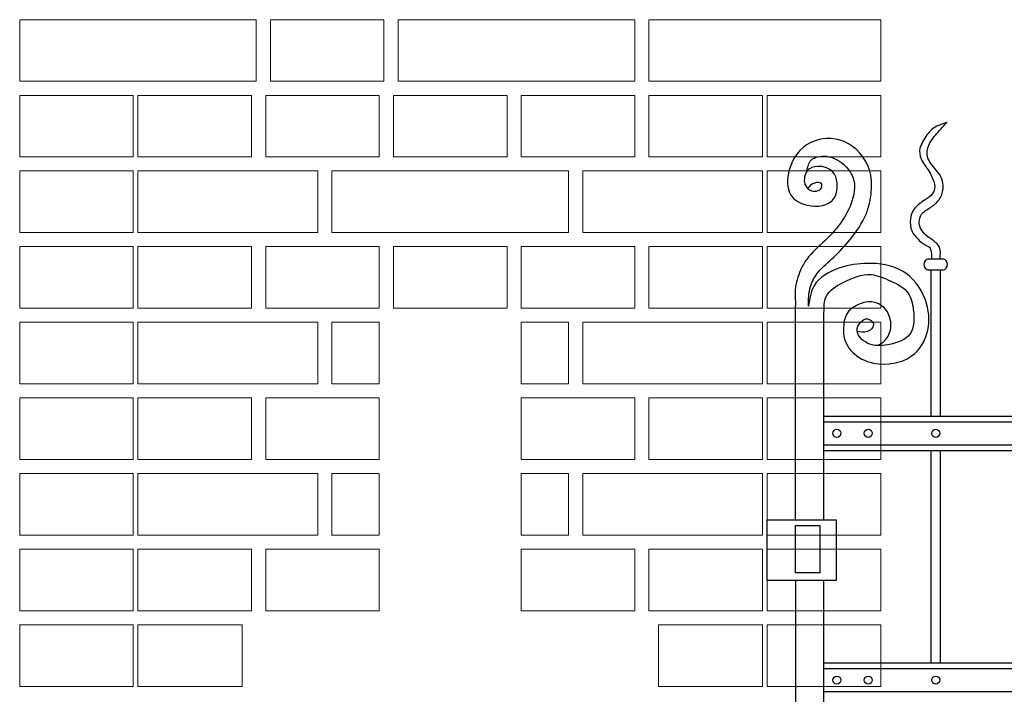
# Model space of a CAD drawing. Header units: millimetres. Extents: x 6567289036 to 6568990308, y 5976640423 to 5977332400.
# Tile 304 of 334: x 6568939155 to 6568940195, y 5976947176 to 5976947890. Entities that reach past the tile are written whole.
import ezdxf

# ---------------------------------------------------------------- set-up
doc = ezdxf.new("R2010")
doc.units = ezdxf.units.MM
doc.layers.add('INWENTARYZACJA', color=7, linetype='Continuous', lineweight=13)

# ---------------------------------------------------------------- blocks, each defined once
blk = doc.blocks.new('A$C69A255E0')
for p, q in [((-5711.1, 2747), (-5696.2, 2747)), ((-5696.2, 2735), (-5711.1, 2735)), ((-5708.6, 2580.7), (-5708.6, 2735)), ((-5698.6, 2580.7), (-5698.6, 2735)), ((-5851.7, 2471.3), (-5851.7, 2697.7)), ((-5821.7, 2471.3), (-5821.7, 2690.1)), ((-5821.7, 2580.7), (-4605.6, 2580.7)), ((-5821.7, 2574.7), (-4605.6, 2574.7)), ((-5821.7, 2550.5), (-4605.6, 2550.5)), ((-5821.7, 2544.5), (-4605.6, 2544.5)), ((-5708.6, 2319.8), (-5708.6, 2544.5)), ((-5698.6, 2319.8), (-5698.6, 2544.5)), ((-5881.7, 2406.8), (-5881.7, 2471.3)), ((-5881.7, 2471.3), (-5851.7, 2471.3)), ((-5851.7, 2471.3), (-5821.7, 2471.3)), ((-5808.7, 2471.3), (-5808.7, 2406.8)), ((-5851.7, 2415.1), (-5851.7, 2465.1)), ((-5851.7, 2465.1), (-5826.2, 2465.1)), ((-5826.2, 2465.1), (-5826.2, 2415.1)), ((-5826.2, 2415.1), (-5851.7, 2415.1)), ((-5851.7, 2406.8), (-5881.7, 2406.8)), ((-5821.7, 2406.8), (-5851.7, 2406.8)), ((-5851.7, 2406.8), (-5851.7, 0)), ((-5821.7, 0), (-5821.7, 2406.8)), ((-5808.7, 2406.8), (-5821.7, 2406.8)), ((-5821.7, 2319.8), (-4605.6, 2319.8)), ((-5821.7, 2313.8), (-4605.6, 2313.8)), ((-5821.7, 2289.6), (-4605.6, 2289.6))]:
    blk.add_line(p, q)
blk.add_lwpolyline([(-5821.7, 2471.3), (-5808.7, 2471.3)])
for centre in [(-5808.1, 2562.6), (-5774.9, 2562.6), (-5703.6, 2562.6), (-5808.1, 2301.7), (-5774.9, 2301.7), (-5703.6, 2301.7)]:
    blk.add_circle(centre, 4.25)
for centre, start, end in [((-5710, 2741), 100.1273, 259.8727), ((-5697.2, 2741), 280.1273, 79.8727)]:
    blk.add_arc(centre, 6.09, start, end)
blk.add_open_spline([(-5692, 2891.3), (-5697.7, 2889.4), (-5708.4, 2885.7), (-5716.1, 2873.7), (-5721.4, 2863.2), (-5719.9, 2850.7), (-5711.4, 2841.9), (-5707.2, 2832.6), (-5703.8, 2825), (-5705.8, 2815.1), (-5716.4, 2808.5), (-5726.9, 2801.5), (-5731.3, 2788.7), (-5730, 2776.1), (-5721.7, 2766.8), (-5715.2, 2761.8), (-5710.1, 2759.6), (-5708.1, 2755.3), (-5708.2, 2750.7), (-5708.2, 2747.8), (-5708.2, 2747)], degree=3, knots=[0, 0, 0, 0, 17.470259, 33.081072, 41.058634, 52.341464, 68.027004, 76.568678, 82.769518, 92.906434, 103.214418, 119.012863, 129.583473, 142.175527, 154.943932, 165.579894, 166.72297, 171.54296, 178.2025, 180.477722, 180.477722, 180.477722, 180.477722])
for points in [[(-5699.1, 2747), (-5699.7, 2759.3), (-5714, 2772.2), (-5721.1, 2785.8), (-5718.5, 2794.2), (-5709.4, 2801.3), (-5700.4, 2809.1), (-5695.8, 2821.4), (-5699.1, 2835.6), (-5710.1, 2849.9), (-5712.7, 2857.6), (-5708.8, 2871.2), (-5698.4, 2884.2), (-5692, 2891.3)], [(-5838.1, 2697.1), (-5836, 2718), (-5827.8, 2732.9), (-5811.3, 2749), (-5794.1, 2767.5), (-5777.3, 2794.3), (-5771.7, 2818), (-5773.7, 2841.1), (-5800.5, 2871.1), (-5836.3, 2869.9), (-5858.4, 2841.3), (-5856.6, 2814.4), (-5839.3, 2803.7), (-5811.2, 2810.8), (-5807.7, 2825.5), (-5811.6, 2838.1), (-5828.7, 2844.9), (-5839, 2840.7), (-5841.8, 2826.2), (-5836.4, 2819.7), (-5824.5, 2822.2), (-5824.5, 2826.5), (-5831.9, 2827.2), (-5838.9, 2821.8)], [(-5839.7, 2839.8), (-5835.3, 2851.4), (-5819.2, 2855.5), (-5800.9, 2846.9), (-5791.1, 2833.4), (-5793.4, 2804.6), (-5820.8, 2766.3), (-5840, 2746.5), (-5846.4, 2735.3), (-5852, 2714.4), (-5851.7, 2697.7)], [(-5765.4, 2655.4), (-5757.1, 2661), (-5751.8, 2670.8), (-5751.8, 2683.8), (-5759.7, 2696.8), (-5771.3, 2701.6), (-5787.3, 2697.9), (-5796.2, 2690.9), (-5801.1, 2675.3), (-5800, 2662.3), (-5787, 2644.5), (-5763.6, 2636), (-5725.7, 2647.1), (-5712.1, 2671.7), (-5714.5, 2703.7), (-5739.5, 2734.6), (-5775.7, 2742.3), (-5804.8, 2737.6), (-5832.1, 2718.6), (-5838.1, 2697.1)], [(-5821.7, 2690.1), (-5819.3, 2707.3), (-5801.5, 2722.1), (-5771.9, 2730.4), (-5751.7, 2723.9), (-5732.7, 2710.8), (-5727.3, 2693.7), (-5730.9, 2667.6), (-5754.1, 2656.3), (-5776, 2658.1), (-5786.7, 2671.1), (-5783.1, 2680), (-5775.4, 2683.6), (-5769.5, 2678.8), (-5773, 2671.7), (-5784.3, 2669.9), (-5787.3, 2670.5)]]:
    blk.add_spline(points, degree=3)

msp = doc.modelspace()

# ---------------------------------------------------------------- linework, layer by layer
at = {"layer": 'INWENTARYZACJA'}
for points in [[(6568939154.771295, 5976947824.54248), (6568939404.771295, 5976947824.54248), (6568939404.771295, 5976947889.54248), (6568939154.771295, 5976947889.54248), (6568939154.771295, 5976947824.54248)], [(6568939419.771295, 5976947824.54248), (6568939419.771295, 5976947889.54248), (6568939539.771295, 5976947889.54248), (6568939539.771295, 5976947824.54248), (6568939419.771295, 5976947824.54248)], [(6568939554.771295, 5976947824.54248), (6568939804.771295, 5976947824.54248), (6568939804.771295, 5976947889.54248), (6568939554.771295, 5976947889.54248), (6568939554.771295, 5976947824.54248)], [(6568939819.771295, 5976947824.54248), (6568940064.771295, 5976947824.54248), (6568940064.771295, 5976947889.54248), (6568939819.771295, 5976947889.54248), (6568939819.771295, 5976947824.54248)], [(6568939279.771295, 5976947744.54248), (6568939279.771295, 5976947809.54248), (6568939399.771295, 5976947809.54248), (6568939399.771295, 5976947744.54248), (6568939279.771295, 5976947744.54248)], [(6568939279.771295, 5976947744.54248), (6568939279.771295, 5976947809.54248), (6568939399.771295, 5976947809.54248), (6568939399.771295, 5976947744.54248), (6568939279.771295, 5976947744.54248)], [(6568939414.771295, 5976947744.54248), (6568939414.771295, 5976947809.54248), (6568939534.771295, 5976947809.54248), (6568939534.771295, 5976947744.54248), (6568939414.771295, 5976947744.54248)], [(6568939414.771295, 5976947744.54248), (6568939414.771295, 5976947809.54248), (6568939534.771295, 5976947809.54248), (6568939534.771295, 5976947744.54248), (6568939414.771295, 5976947744.54248)], [(6568939549.771295, 5976947744.54248), (6568939549.771295, 5976947809.54248), (6568939669.771295, 5976947809.54248), (6568939669.771295, 5976947744.54248), (6568939549.771295, 5976947744.54248)], [(6568939549.771295, 5976947744.54248), (6568939549.771295, 5976947809.54248), (6568939669.771295, 5976947809.54248), (6568939669.771295, 5976947744.54248), (6568939549.771295, 5976947744.54248)], [(6568939684.771295, 5976947744.54248), (6568939684.771295, 5976947809.54248), (6568939804.771295, 5976947809.54248), (6568939804.771295, 5976947744.54248), (6568939684.771295, 5976947744.54248)], [(6568939684.771295, 5976947744.54248), (6568939684.771295, 5976947809.54248), (6568939804.771295, 5976947809.54248), (6568939804.771295, 5976947744.54248), (6568939684.771295, 5976947744.54248)], [(6568939819.771295, 5976947744.54248), (6568939819.771295, 5976947809.54248), (6568939939.771295, 5976947809.54248), (6568939939.771295, 5976947744.54248), (6568939819.771295, 5976947744.54248)], [(6568939819.771295, 5976947744.54248), (6568939819.771295, 5976947809.54248), (6568939939.771295, 5976947809.54248), (6568939939.771295, 5976947744.54248), (6568939819.771295, 5976947744.54248)], [(6568939279.771295, 5976947664.54248), (6568939469.771295, 5976947664.54248), (6568939469.771295, 5976947729.54248), (6568939279.771295, 5976947729.54248), (6568939279.771295, 5976947664.54248)], [(6568939484.771295, 5976947664.54248), (6568939734.771295, 5976947664.54248), (6568939734.771295, 5976947729.54248), (6568939484.771295, 5976947729.54248), (6568939484.771295, 5976947664.54248)], [(6568939939.771295, 5976947664.54248), (6568939749.771295, 5976947664.54248), (6568939749.771295, 5976947729.54248), (6568939939.771295, 5976947729.54248), (6568939939.771295, 5976947664.54248)], [(6568939279.771295, 5976947584.54248), (6568939279.771295, 5976947649.54248), (6568939399.771295, 5976947649.54248), (6568939399.771295, 5976947584.54248), (6568939279.771295, 5976947584.54248)], [(6568939414.771295, 5976947584.54248), (6568939414.771295, 5976947649.54248), (6568939534.771295, 5976947649.54248), (6568939534.771295, 5976947584.54248), (6568939414.771295, 5976947584.54248)], [(6568939549.771295, 5976947584.54248), (6568939549.771295, 5976947649.54248), (6568939669.771295, 5976947649.54248), (6568939669.771295, 5976947584.54248), (6568939549.771295, 5976947584.54248)], [(6568939684.771295, 5976947584.54248), (6568939684.771295, 5976947649.54248), (6568939804.771295, 5976947649.54248), (6568939804.771295, 5976947584.54248), (6568939684.771295, 5976947584.54248)], [(6568939819.771295, 5976947584.54248), (6568939819.771295, 5976947649.54248), (6568939939.771295, 5976947649.54248), (6568939939.771295, 5976947584.54248), (6568939819.771295, 5976947584.54248)], [(6568939279.771295, 5976947504.54248), (6568939469.771295, 5976947504.54248), (6568939469.771295, 5976947569.54248), (6568939279.771295, 5976947569.54248), (6568939279.771295, 5976947504.54248)], [(6568939484.771295, 5976947504.54248), (6568939484.771295, 5976947569.54248), (6568939534.771295, 5976947569.54248), (6568939534.771295, 5976947504.54248), (6568939484.771295, 5976947504.54248)], [(6568939734.771295, 5976947504.54248), (6568939734.771295, 5976947569.54248), (6568939684.771295, 5976947569.54248), (6568939684.771295, 5976947504.54248), (6568939734.771295, 5976947504.54248)], [(6568939939.771295, 5976947504.54248), (6568939749.771295, 5976947504.54248), (6568939749.771295, 5976947569.54248), (6568939939.771295, 5976947569.54248), (6568939939.771295, 5976947504.54248)], [(6568939279.771295, 5976947424.54248), (6568939279.771295, 5976947489.54248), (6568939399.771295, 5976947489.54248), (6568939399.771295, 5976947424.54248), (6568939279.771295, 5976947424.54248)], [(6568939414.771295, 5976947424.54248), (6568939414.771295, 5976947489.54248), (6568939534.771295, 5976947489.54248), (6568939534.771295, 5976947424.54248), (6568939414.771295, 5976947424.54248)], [(6568939684.771295, 5976947424.54248), (6568939684.771295, 5976947489.54248), (6568939804.771295, 5976947489.54248), (6568939804.771295, 5976947424.54248), (6568939684.771295, 5976947424.54248)], [(6568939819.771295, 5976947424.54248), (6568939819.771295, 5976947489.54248), (6568939939.771295, 5976947489.54248), (6568939939.771295, 5976947424.54248), (6568939819.771295, 5976947424.54248)], [(6568939279.771295, 5976947344.54248), (6568939469.771295, 5976947344.54248), (6568939469.771295, 5976947409.54248), (6568939279.771295, 5976947409.54248), (6568939279.771295, 5976947344.54248)], [(6568939484.771295, 5976947344.54248), (6568939484.771295, 5976947409.54248), (6568939534.771295, 5976947409.54248), (6568939534.771295, 5976947344.54248), (6568939484.771295, 5976947344.54248)], [(6568939734.771295, 5976947344.54248), (6568939734.771295, 5976947409.54248), (6568939684.771295, 5976947409.54248), (6568939684.771295, 5976947344.54248), (6568939734.771295, 5976947344.54248)], [(6568939939.771295, 5976947344.54248), (6568939749.771295, 5976947344.54248), (6568939749.771295, 5976947409.54248), (6568939939.771295, 5976947409.54248), (6568939939.771295, 5976947344.54248)], [(6568939279.771295, 5976947264.54248), (6568939279.771295, 5976947329.54248), (6568939399.771295, 5976947329.54248), (6568939399.771295, 5976947264.54248), (6568939279.771295, 5976947264.54248)], [(6568939414.771295, 5976947264.54248), (6568939414.771295, 5976947329.54248), (6568939534.771295, 5976947329.54248), (6568939534.771295, 5976947264.54248), (6568939414.771295, 5976947264.54248)], [(6568939684.771295, 5976947264.54248), (6568939684.771295, 5976947329.54248), (6568939804.771295, 5976947329.54248), (6568939804.771295, 5976947264.54248), (6568939684.771295, 5976947264.54248)], [(6568939819.771295, 5976947264.54248), (6568939819.771295, 5976947329.54248), (6568939939.771295, 5976947329.54248), (6568939939.771295, 5976947264.54248), (6568939819.771295, 5976947264.54248)], [(6568939279.771295, 5976947184.54248), (6568939279.771295, 5976947249.54248), (6568939389.771295, 5976947249.54248), (6568939389.771295, 5976947184.54248), (6568939279.771295, 5976947184.54248)], [(6568939939.771295, 5976947184.54248), (6568939939.771295, 5976947249.54248), (6568939829.771295, 5976947249.54248), (6568939829.771295, 5976947184.54248), (6568939939.771295, 5976947184.54248)]]:
    msp.add_lwpolyline(points, dxfattribs=at)
at = {"layer": 'INWENTARYZACJA', "lineweight": 5}
for points in [[(6568939154.771295, 5976947744.54248), (6568939154.771295, 5976947809.54248), (6568939274.771295, 5976947809.54248), (6568939274.771295, 5976947744.54248), (6568939154.771295, 5976947744.54248)], [(6568939154.771295, 5976947744.54248), (6568939154.771295, 5976947809.54248), (6568939274.771295, 5976947809.54248), (6568939274.771295, 5976947744.54248), (6568939154.771295, 5976947744.54248)], [(6568940064.771295, 5976947744.54248), (6568940064.771295, 5976947809.54248), (6568939944.771295, 5976947809.54248), (6568939944.771295, 5976947744.54248), (6568940064.771295, 5976947744.54248)], [(6568940064.771295, 5976947744.54248), (6568940064.771295, 5976947809.54248), (6568939944.771295, 5976947809.54248), (6568939944.771295, 5976947744.54248), (6568940064.771295, 5976947744.54248)], [(6568939154.771295, 5976947664.54248), (6568939154.771295, 5976947729.54248), (6568939274.771295, 5976947729.54248), (6568939274.771295, 5976947664.54248), (6568939154.771295, 5976947664.54248)], [(6568940064.771295, 5976947664.54248), (6568940064.771295, 5976947729.54248), (6568939944.771295, 5976947729.54248), (6568939944.771295, 5976947664.54248), (6568940064.771295, 5976947664.54248)], [(6568939154.771295, 5976947584.54248), (6568939154.771295, 5976947649.54248), (6568939274.771295, 5976947649.54248), (6568939274.771295, 5976947584.54248), (6568939154.771295, 5976947584.54248)], [(6568940064.771295, 5976947584.54248), (6568940064.771295, 5976947649.54248), (6568939944.771295, 5976947649.54248), (6568939944.771295, 5976947584.54248), (6568940064.771295, 5976947584.54248)], [(6568939154.771295, 5976947504.54248), (6568939154.771295, 5976947569.54248), (6568939274.771295, 5976947569.54248), (6568939274.771295, 5976947504.54248), (6568939154.771295, 5976947504.54248)], [(6568940064.771295, 5976947504.54248), (6568940064.771295, 5976947569.54248), (6568939944.771295, 5976947569.54248), (6568939944.771295, 5976947504.54248), (6568940064.771295, 5976947504.54248)], [(6568939154.771295, 5976947424.54248), (6568939154.771295, 5976947489.54248), (6568939274.771295, 5976947489.54248), (6568939274.771295, 5976947424.54248), (6568939154.771295, 5976947424.54248)], [(6568940064.771295, 5976947424.54248), (6568940064.771295, 5976947489.54248), (6568939944.771295, 5976947489.54248), (6568939944.771295, 5976947424.54248), (6568940064.771295, 5976947424.54248)], [(6568939154.771295, 5976947344.54248), (6568939154.771295, 5976947409.54248), (6568939274.771295, 5976947409.54248), (6568939274.771295, 5976947344.54248), (6568939154.771295, 5976947344.54248)], [(6568940064.771295, 5976947344.54248), (6568940064.771295, 5976947409.54248), (6568939944.771295, 5976947409.54248), (6568939944.771295, 5976947344.54248), (6568940064.771295, 5976947344.54248)], [(6568939154.771295, 5976947264.54248), (6568939154.771295, 5976947329.54248), (6568939274.771295, 5976947329.54248), (6568939274.771295, 5976947264.54248), (6568939154.771295, 5976947264.54248)], [(6568940064.771295, 5976947264.54248), (6568940064.771295, 5976947329.54248), (6568939944.771295, 5976947329.54248), (6568939944.771295, 5976947264.54248), (6568940064.771295, 5976947264.54248)], [(6568939154.771295, 5976947184.54248), (6568939154.771295, 5976947249.54248), (6568939274.771295, 5976947249.54248), (6568939274.771295, 5976947184.54248), (6568939154.771295, 5976947184.54248)], [(6568940064.771295, 5976947184.54248), (6568940064.771295, 5976947249.54248), (6568939944.771295, 5976947249.54248), (6568939944.771295, 5976947184.54248), (6568940064.771295, 5976947184.54248)]]:
    msp.add_lwpolyline(points, dxfattribs=at)

# ---------------------------------------------------------------- block references
at = {"color": 3, "lineweight": 30}
msp.add_blockref('A$C69A255E0', (6568945826.48009, 5976944889.54248), dxfattribs=at)

doc.saveas('drawing.dxf')
